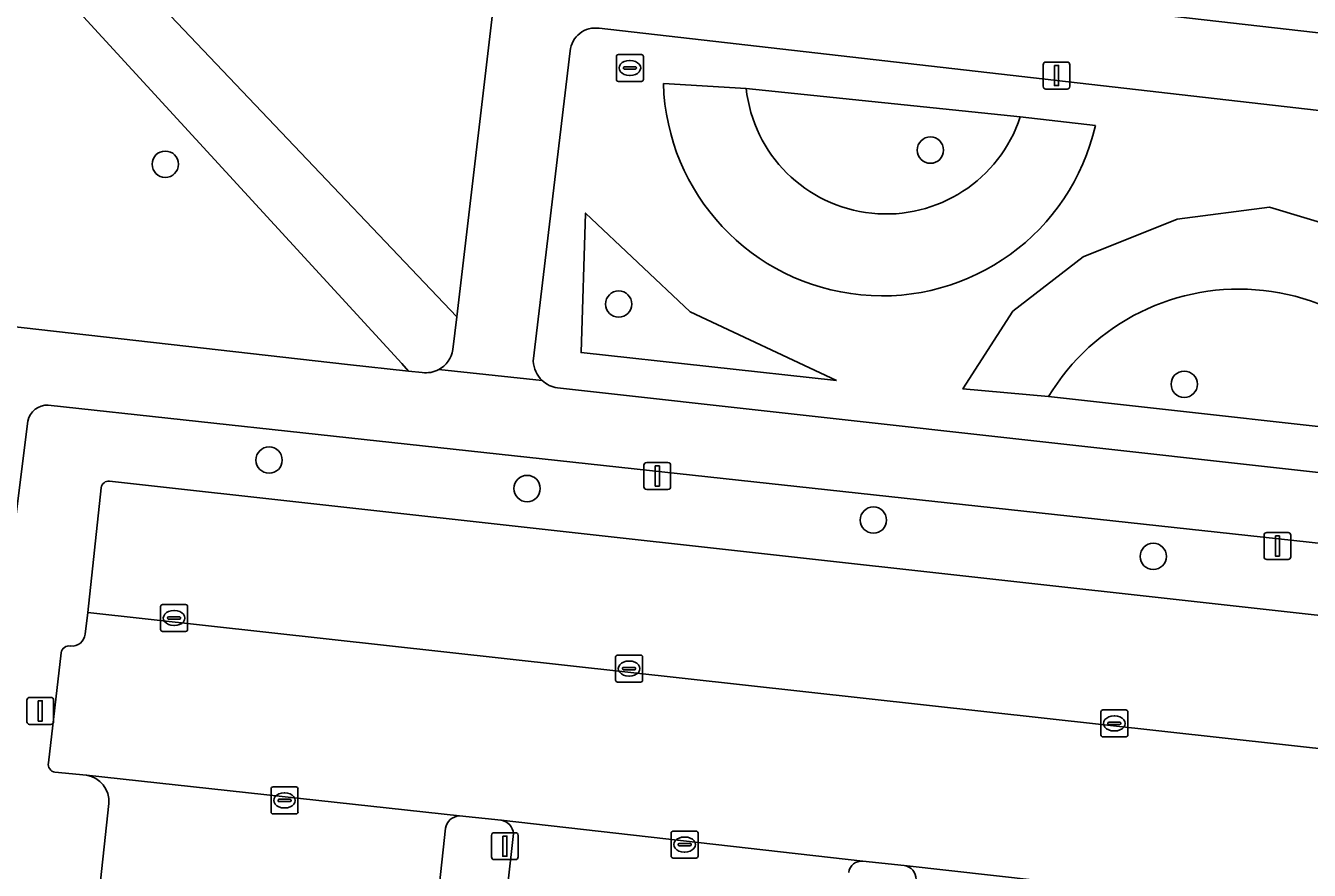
# Model space of a CAD drawing. Extents: x 161928 to 163071, y 386474 to 387428.
# Drawn here: x 162013.21 to 162060.84, y 386808.82 to 386840.15 of the extents above; entities that cross this region are included whole.
import ezdxf

# ---------------------------------------------------------------- set-up
doc = ezdxf.new("R2010")
doc.units = 0
for name, color, linetype in [('IMGEO_Berm_groen', 7, 'Continuous'), ('IMGEO_Boom', 7, 'Continuous'), ('IMGEO_Erf', 7, 'Continuous'), ('IMGEO_Groenvoorziening', 7, 'Continuous'), ('IMGEO_Kolk', 7, 'Continuous'), ('IMGEO_Lichtmast', 7, 'Continuous'), ('IMGEO_Parkeervlak_open', 7, 'Continuous'), ('IMGEO_Rijbaan_lokaal_open', 7, 'Continuous'), ('IMGEO_Rioolput', 7, 'Continuous'), ('IMGEO_Voetpad_halfverhard', 7, 'Continuous'), ('IMGEO_Voetpad_open', 7, 'Continuous')]:
    doc.layers.add(name, color=color, linetype=linetype)

msp = doc.modelspace()

# ---------------------------------------------------------------- linework, layer by layer
at = {"layer": 'IMGEO_Berm_groen'}
msp.add_lwpolyline([(162007.001, 386808.617), (162009.798, 386829.325), (162011.288, 386829.156), (162025.147, 386827.584), (162027.41, 386827.342), (162027.164, 386827.616), (162006.585, 386850.029), (162002.297, 386812.306), (162002.098, 386811.715), (162001.675, 386811.257), (162001.103, 386811.01), (162000.556, 386811.002), (162000, 386811.097), (161997.805, 386811.468), (161997.351, 386811.633), (161996.935, 386812.01), (161996.708, 386812.525), (161996.688, 386812.947), (162000, 386843.129), (162001.037, 386852.578), (162009.993, 386934.207), (162013.802, 386935.451), (162016.4, 386959.004)], dxfattribs=at)
at = {"layer": 'IMGEO_Boom'}
for centre in [(162046.778, 386835.537), (162018.391, 386835.013), (162035.212, 386829.827), (162056.197, 386826.85), (162022.241, 386824.039), (162031.814, 386822.983), (162044.663, 386821.813), (162055.048, 386820.465)]:
    msp.add_circle(centre, 0.489, dxfattribs=at)
at = {"layer": 'IMGEO_Erf'}
msp.add_lwpolyline([(162074.116, 386863.024), (162072.637, 386863.4), (162068.418, 386863.866), (162068.094, 386861.02), (162063.113, 386861.587), (162058.73, 386862.086), (162059.054, 386864.932), (162056.402, 386865.226), (162056.092, 386862.406), (162051.096, 386862.955), (162046.702, 386863.437), (162047.012, 386866.257), (162044.442, 386866.531), (162044.134, 386863.731), (162039.159, 386864.277), (162034.781, 386864.758), (162035.089, 386867.558), (162033.572, 386867.709), (162033.74, 386869.218), (162032.12, 386869.403), (162029.159, 386843.54), (162030.856, 386843.347), (162071.281, 386838.739)], dxfattribs=at)
at = {"layer": 'IMGEO_Groenvoorziening'}
for points in [[(162029.099, 386926.127), (162033.315, 386926.597), (162033.962, 386927.041), (162034.191, 386927.676), (162035.618, 386936.278), (162020.125, 386938.156), (162016.088, 386937.775), (162006.75, 386852.96), (162029.204, 386829.355), (162030.781, 386842.708), (162030.856, 386843.347), (162029.159, 386843.54), (162024.396, 386843.826), (162025.973, 386854.444), (162024.437, 386856.286), (162022.038, 386857.975)], [(162069.211, 386824.461), (162066.065, 386824.742), (162051.161, 386826.393), (162047.983, 386826.676), (162049.842, 386829.558), (162052.445, 386831.584), (162055.939, 386832.978), (162059.359, 386833.42), (162062.03, 386832.614), (162065.483, 386830.19), (162068.07, 386827.296)], [(162043.29, 386826.985), (162037.862, 386829.533), (162033.987, 386833.202), (162033.817, 386828.024)], [(162043.29, 386826.985), (162033.817, 386828.024), (162033.987, 386833.202), (162037.862, 386829.533)]]:
    msp.add_lwpolyline(points, close=True, dxfattribs=at)
for points in [[(162070.939, 386835.89), (162034.487, 386840.058)], [(162033.411, 386839.215), (162032.043, 386827.709)], [(162039.941, 386837.825), (162036.873, 386838.005)], [(162036.873, 386838.005), (162039.941, 386837.825), (162050.111, 386836.767), (162052.899, 386836.454)], [(162050.111, 386836.767), (162039.941, 386837.825)], [(162052.899, 386836.454), (162050.111, 386836.767)], [(162066.065, 386824.742), (162069.211, 386824.461), (162068.07, 386827.296), (162065.483, 386830.19), (162062.03, 386832.614), (162059.359, 386833.42), (162055.939, 386832.978), (162052.445, 386831.584), (162049.842, 386829.558), (162047.983, 386826.676), (162051.161, 386826.393)], [(162032.939, 386826.717), (162069.513, 386822.645)], [(162051.161, 386826.393), (162066.065, 386824.742)], [(162074.154, 386819.542), (162014.05, 386826.075)], [(162013.294, 386825.483), (162010.901, 386806.52)], [(162015.412, 386817.578), (162015.511, 386818.388), (162016.013, 386823.011)], [(162016.322, 386823.254), (162073.29, 386816.941)], [(162014.052, 386812.804), (162014.522, 386816.887)], [(162015.464, 386812.349), (162014.294, 386812.462)], [(162015.903, 386807.622), (162016.297, 386811.299)]]:
    msp.add_lwpolyline(points, dxfattribs=at)
for centre, radius, start, end in [((162034.345, 386839.131), 0.937, 81.2732, 174.8812), ((162044.984, 386838.245), 8.115, 181.6974, 347.2469), ((162044.984, 386838.245), 8.115, 181.6974, 347.2469), ((162045.141, 386838.398), 5.231, 186.2842, 341.8374), ((162045.141, 386838.398), 5.231, 186.2842, 341.8374), ((162058.231, 386822.121), 8.261, 18.501, 148.8566), ((162058.231, 386822.121), 8.261, 18.501, 148.8566), ((162033.091, 386827.757), 1.049, 182.6263, 226.6595), ((162033.093, 386827.754), 1.049, 226.4639, 261.5413), ((162014.009, 386825.349), 0.727, 86.7454, 169.3814), ((162016.286, 386822.982), 0.275, 82.4686, 173.895), ((162014.935, 386817.617), 0.479, 263.2251, 355.3654), ((162014.822, 386816.842), 0.304, 79.4734, 171.541), ((162014.338, 386812.75), 0.291, 169.3263, 261.2404), ((162015.303, 386811.366), 0.996, 356.1599, 80.6924)]:
    msp.add_arc(centre, radius, start, end, dxfattribs=at)
at = {"layer": 'IMGEO_Kolk'}
for p, q in [((162018.217, 386817.754), (162018.217, 386818.606)), ((162018.292, 386818.68), (162019.144, 386818.68)), ((162019.218, 386818.606), (162019.218, 386817.754)), ((162018.476, 386818.174), (162018.476, 386818.186)), ((162018.914, 386818.137), (162018.516, 386818.137)), ((162018.519, 386818.223), (162018.917, 386818.223)), ((162018.705, 386818.46), (162018.73, 386818.46)), ((162018.96, 386818.186), (162018.96, 386818.174)), ((162019.144, 386817.68), (162018.292, 386817.68)), ((162018.728, 386817.9), (162018.703, 386817.9)), ((162035.099, 386815.878), (162035.099, 386816.73)), ((162035.174, 386816.804), (162036.026, 386816.804)), ((162036.1, 386816.73), (162036.1, 386815.878)), ((162035.358, 386816.298), (162035.358, 386816.31)), ((162035.796, 386816.261), (162035.398, 386816.261)), ((162035.401, 386816.347), (162035.799, 386816.347)), ((162035.587, 386816.584), (162035.612, 386816.584)), ((162035.842, 386816.31), (162035.842, 386816.298)), ((162036.026, 386815.804), (162035.174, 386815.804)), ((162035.61, 386816.024), (162035.585, 386816.024)), ((162053.104, 386813.843), (162053.104, 386814.695)), ((162053.179, 386814.769), (162054.031, 386814.769)), ((162054.105, 386814.695), (162054.105, 386813.843)), ((162053.363, 386814.263), (162053.363, 386814.275)), ((162053.801, 386814.226), (162053.403, 386814.226)), ((162053.406, 386814.312), (162053.804, 386814.312)), ((162053.592, 386814.549), (162053.617, 386814.549)), ((162053.847, 386814.275), (162053.847, 386814.263)), ((162054.031, 386813.769), (162053.179, 386813.769)), ((162053.615, 386813.989), (162053.59, 386813.989)), ((162022.313, 386810.986), (162022.313, 386811.838)), ((162022.388, 386811.912), (162023.24, 386811.912)), ((162023.314, 386811.838), (162023.314, 386810.986)), ((162022.572, 386811.406), (162022.572, 386811.418)), ((162023.01, 386811.369), (162022.612, 386811.369)), ((162022.615, 386811.455), (162023.013, 386811.455)), ((162022.801, 386811.692), (162022.826, 386811.692)), ((162023.056, 386811.418), (162023.056, 386811.406)), ((162023.24, 386810.912), (162022.388, 386810.912)), ((162022.824, 386811.132), (162022.799, 386811.132)), ((162037.158, 386809.348), (162037.158, 386810.2)), ((162037.233, 386810.274), (162038.085, 386810.274)), ((162037.646, 386810.054), (162037.671, 386810.054)), ((162038.159, 386810.2), (162038.159, 386809.348)), ((162037.417, 386809.768), (162037.417, 386809.78)), ((162037.855, 386809.731), (162037.457, 386809.731)), ((162037.46, 386809.817), (162037.858, 386809.817)), ((162037.669, 386809.494), (162037.644, 386809.494)), ((162037.901, 386809.78), (162037.901, 386809.768)), ((162038.085, 386809.274), (162037.233, 386809.274))]:
    msp.add_line(p, q, dxfattribs=at)
for points in [[(162018.217, 386817.754), (162018.217, 386818.606)], [(162018.292, 386818.68), (162019.144, 386818.68)], [(162019.218, 386818.606), (162019.218, 386817.754)], [(162019.144, 386817.68), (162018.292, 386817.68)], [(162035.099, 386815.878), (162035.099, 386816.73)], [(162035.174, 386816.804), (162036.026, 386816.804)], [(162036.1, 386816.73), (162036.1, 386815.878)], [(162036.026, 386815.804), (162035.174, 386815.804)], [(162053.104, 386813.843), (162053.104, 386814.695)], [(162053.179, 386814.769), (162054.031, 386814.769)], [(162054.105, 386814.695), (162054.105, 386813.843)], [(162054.031, 386813.769), (162053.179, 386813.769)], [(162022.313, 386810.986), (162022.313, 386811.838)], [(162022.388, 386811.912), (162023.24, 386811.912)], [(162023.314, 386811.838), (162023.314, 386810.986)], [(162023.24, 386810.912), (162022.388, 386810.912)], [(162037.158, 386809.348), (162037.158, 386810.2)], [(162037.233, 386810.274), (162038.085, 386810.274)], [(162038.159, 386810.2), (162038.159, 386809.348)], [(162038.085, 386809.274), (162037.233, 386809.274)]]:
    msp.add_lwpolyline(points, dxfattribs=at)
for centre, radius, start, end in [((162018.294, 386818.604), 0.0765, 91.552, 178.448), ((162018.294, 386818.604), 0.0765, 91.552, 178.448), ((162019.142, 386818.604), 0.0765, 1.552, 88.448), ((162019.142, 386818.604), 0.0765, 1.552, 88.448), ((162018.516, 386818.183), 0.0403, 85.8775, 175.7526), ((162018.513, 386818.173), 0.0366, 178.938, 274.7102), ((162018.917, 386818.18), 0.043, 264.8664, 352.4533), ((162018.921, 386818.185), 0.0386, 1.7309, 96.639), ((162018.294, 386817.756), 0.0765, 181.552, 268.448), ((162018.294, 386817.756), 0.0765, 181.552, 268.448), ((162019.142, 386817.756), 0.0765, 271.552, 358.448), ((162019.142, 386817.756), 0.0765, 271.552, 358.448), ((162035.176, 386816.728), 0.0765, 91.552, 178.448), ((162035.176, 386816.728), 0.0765, 91.552, 178.448), ((162036.024, 386816.728), 0.0765, 1.552, 88.448), ((162036.024, 386816.728), 0.0765, 1.552, 88.448), ((162035.398, 386816.307), 0.0403, 85.8775, 175.7526), ((162035.395, 386816.297), 0.0366, 178.938, 274.7102), ((162035.799, 386816.304), 0.043, 264.8664, 352.4533), ((162035.803, 386816.309), 0.0386, 1.7309, 96.639), ((162035.176, 386815.88), 0.0765, 181.552, 268.448), ((162035.176, 386815.88), 0.0765, 181.552, 268.448), ((162036.024, 386815.88), 0.0765, 271.552, 358.448), ((162036.024, 386815.88), 0.0765, 271.552, 358.448), ((162053.181, 386814.693), 0.0765, 91.552, 178.448), ((162053.181, 386814.693), 0.0765, 91.552, 178.448), ((162054.029, 386814.693), 0.0765, 1.552, 88.448), ((162054.029, 386814.693), 0.0765, 1.552, 88.448), ((162053.403, 386814.272), 0.0403, 85.8775, 175.7526), ((162053.4, 386814.262), 0.0366, 178.938, 274.7102), ((162053.804, 386814.269), 0.043, 264.8664, 352.4533), ((162053.808, 386814.274), 0.0386, 1.7309, 96.639), ((162053.181, 386813.845), 0.0765, 181.552, 268.448), ((162053.181, 386813.845), 0.0765, 181.552, 268.448), ((162054.029, 386813.845), 0.0765, 271.552, 358.448), ((162054.029, 386813.845), 0.0765, 271.552, 358.448), ((162022.39, 386811.836), 0.0765, 91.552, 178.448), ((162022.39, 386811.836), 0.0765, 91.552, 178.448), ((162023.238, 386811.836), 0.0765, 1.552, 88.448), ((162023.238, 386811.836), 0.0765, 1.552, 88.448), ((162022.612, 386811.415), 0.0403, 85.8775, 175.7526), ((162022.609, 386811.405), 0.0366, 178.938, 274.7102), ((162023.013, 386811.412), 0.043, 264.8664, 352.4533), ((162023.017, 386811.417), 0.0386, 1.7309, 96.639), ((162022.39, 386810.988), 0.0765, 181.552, 268.448), ((162022.39, 386810.988), 0.0765, 181.552, 268.448), ((162023.238, 386810.988), 0.0765, 271.552, 358.448), ((162023.238, 386810.988), 0.0765, 271.552, 358.448), ((162037.235, 386810.198), 0.0765, 91.552, 178.448), ((162037.235, 386810.198), 0.0765, 91.552, 178.448), ((162038.083, 386810.198), 0.0765, 1.552, 88.448), ((162038.083, 386810.198), 0.0765, 1.552, 88.448), ((162037.457, 386809.777), 0.0403, 85.8775, 175.7526), ((162037.454, 386809.767), 0.0366, 178.938, 274.7102), ((162037.858, 386809.774), 0.043, 264.8664, 352.4533), ((162037.862, 386809.779), 0.0386, 1.7309, 96.639), ((162037.235, 386809.35), 0.0765, 181.552, 268.448), ((162037.235, 386809.35), 0.0765, 181.552, 268.448), ((162038.083, 386809.35), 0.0765, 271.552, 358.448), ((162038.083, 386809.35), 0.0765, 271.552, 358.448)]:
    msp.add_arc(centre, radius, start, end, dxfattribs=at)
for centre, major_axis, ratio, start_param, end_param in [((162018.704, 386818.18), (-0.387, 0.002), 0.722429, 4.712389, 7.853982), ((162018.729, 386818.18), (-0.39, 0.002), 0.717154, 1.570796, 4.712389), ((162035.586, 386816.304), (-0.387, 0.002), 0.722429, 4.712389, 7.853982), ((162035.611, 386816.304), (-0.39, 0.002), 0.717154, 1.570796, 4.712389), ((162053.591, 386814.269), (-0.387, 0.002), 0.722429, 4.712389, 7.853982), ((162053.616, 386814.269), (-0.39, 0.002), 0.717154, 1.570796, 4.712389), ((162022.8, 386811.412), (-0.387, 0.002), 0.722429, 4.712389, 7.853982), ((162022.825, 386811.412), (-0.39, 0.002), 0.717154, 1.570796, 4.712389), ((162037.645, 386809.774), (-0.387, 0.002), 0.722429, 4.712389, 7.853982), ((162037.67, 386809.774), (-0.39, 0.002), 0.717154, 1.570796, 4.712389)]:
    msp.add_ellipse(centre, major_axis=major_axis, ratio=ratio, start_param=start_param, end_param=end_param, dxfattribs=at)
at = {"layer": 'IMGEO_Lichtmast'}
for p, q in [((162050.962, 386837.904), (162050.962, 386838.704)), ((162050.962, 386838.704), (162050.962, 386837.904)), ((162051.062, 386838.804), (162051.852, 386838.804)), ((162051.852, 386838.804), (162051.062, 386838.804)), ((162051.952, 386838.704), (162051.952, 386837.904)), ((162051.952, 386837.904), (162051.952, 386838.704)), ((162051.852, 386837.804), (162051.062, 386837.804)), ((162051.062, 386837.804), (162051.852, 386837.804)), ((162036.151, 386823.048), (162036.151, 386823.848)), ((162036.151, 386823.848), (162036.151, 386823.048)), ((162036.251, 386823.948), (162037.041, 386823.948)), ((162037.041, 386823.948), (162036.251, 386823.948)), ((162037.141, 386823.848), (162037.141, 386823.048)), ((162037.141, 386823.048), (162037.141, 386823.848)), ((162037.041, 386822.948), (162036.251, 386822.948)), ((162036.251, 386822.948), (162037.041, 386822.948)), ((162059.158, 386820.451), (162059.158, 386821.251)), ((162059.158, 386821.251), (162059.158, 386820.451)), ((162059.258, 386821.351), (162060.048, 386821.351)), ((162060.048, 386821.351), (162059.258, 386821.351)), ((162060.148, 386821.251), (162060.148, 386820.451)), ((162060.148, 386820.451), (162060.148, 386821.251)), ((162060.048, 386820.351), (162059.258, 386820.351)), ((162059.258, 386820.351), (162060.048, 386820.351)), ((162013.356, 386815.233), (162014.146, 386815.233)), ((162014.146, 386815.233), (162013.356, 386815.233)), ((162013.256, 386814.333), (162013.256, 386815.133)), ((162013.256, 386815.133), (162013.256, 386814.333)), ((162014.246, 386815.133), (162014.246, 386814.333)), ((162014.246, 386814.333), (162014.246, 386815.133)), ((162014.146, 386814.233), (162013.356, 386814.233)), ((162013.356, 386814.233), (162014.146, 386814.233)), ((162030.494, 386809.316), (162030.494, 386810.116)), ((162030.494, 386810.116), (162030.494, 386809.316)), ((162030.594, 386810.216), (162031.384, 386810.216)), ((162031.384, 386810.216), (162030.594, 386810.216)), ((162031.484, 386810.116), (162031.484, 386809.316)), ((162031.484, 386809.316), (162031.484, 386810.116)), ((162031.384, 386809.216), (162030.594, 386809.216)), ((162030.594, 386809.216), (162031.384, 386809.216))]:
    msp.add_line(p, q, dxfattribs=at)
for points in [[(162051.382, 386838.679), (162051.532, 386838.679), (162051.532, 386837.929), (162051.382, 386837.929), (162051.382, 386838.679)], [(162036.571, 386823.823), (162036.721, 386823.823), (162036.721, 386823.073), (162036.571, 386823.073), (162036.571, 386823.823)], [(162059.578, 386821.226), (162059.728, 386821.226), (162059.728, 386820.476), (162059.578, 386820.476), (162059.578, 386821.226)], [(162013.676, 386815.108), (162013.826, 386815.108), (162013.826, 386814.358), (162013.676, 386814.358), (162013.676, 386815.108)], [(162030.914, 386810.091), (162031.064, 386810.091), (162031.064, 386809.341), (162030.914, 386809.341), (162030.914, 386810.091)]]:
    msp.add_lwpolyline(points, dxfattribs=at)
for centre, start, end in [((162051.062, 386838.704), 90, 180), ((162051.062, 386838.704), 90, 180), ((162051.852, 386838.704), 0, 90), ((162051.852, 386838.704), 360, 90), ((162051.062, 386837.904), 180, 270), ((162051.062, 386837.904), 180, 270), ((162051.852, 386837.904), 270, 0), ((162051.852, 386837.904), 270, 0), ((162036.251, 386823.848), 90, 180), ((162036.251, 386823.848), 90, 180), ((162037.041, 386823.848), 0, 90), ((162037.041, 386823.848), 360, 90), ((162036.251, 386823.048), 180, 270), ((162036.251, 386823.048), 180, 270), ((162037.041, 386823.048), 270, 0), ((162037.041, 386823.048), 270, 0), ((162059.258, 386821.251), 90, 180), ((162059.258, 386821.251), 90, 180), ((162060.048, 386821.251), 0, 90), ((162060.048, 386821.251), 360, 90), ((162059.258, 386820.451), 180, 270), ((162059.258, 386820.451), 180, 270), ((162060.048, 386820.451), 270, 0), ((162060.048, 386820.451), 270, 0), ((162013.356, 386815.133), 90, 180), ((162013.356, 386815.133), 90, 180), ((162014.146, 386815.133), 0, 90), ((162014.146, 386815.133), 360, 90), ((162013.356, 386814.333), 180, 270), ((162013.356, 386814.333), 180, 270), ((162014.146, 386814.333), 270, 0), ((162014.146, 386814.333), 270, 0), ((162030.594, 386810.116), 90, 180), ((162030.594, 386810.116), 90, 180), ((162031.384, 386810.116), 0, 90), ((162031.384, 386810.116), 360, 90), ((162030.594, 386809.316), 180, 270), ((162030.594, 386809.316), 180, 270), ((162031.384, 386809.316), 270, 0), ((162031.384, 386809.316), 270, 0)]:
    msp.add_arc(centre, 0.1, start, end, dxfattribs=at)
at = {"layer": 'IMGEO_Parkeervlak_open'}
for points in [[(162016.013, 386823.011), (162015.511, 386818.388)], [(162073.29, 386816.941), (162016.322, 386823.254)], [(162015.511, 386818.388), (162073.168, 386812.012), (162073.431, 386811.984)], [(162029.305, 386810.835), (162015.464, 386812.349)], [(162016.297, 386811.299), (162015.903, 386807.622)], [(162044.275, 386809.156), (162030.854, 386810.676)], [(162028.339, 386806.25), (162028.786, 386810.378)], [(162031.308, 386810.179), (162030.839, 386805.986)], [(162059.177, 386807.503), (162045.806, 386809.001)]]:
    msp.add_lwpolyline(points, dxfattribs=at)
for centre, radius, start, end in [((162016.286, 386822.982), 0.275, 82.4686, 173.895), ((162015.303, 386811.366), 0.996, 356.1599, 80.6924), ((162029.324, 386810.29), 0.545, 92.02, 170.7104), ((162030.775, 386810.148), 0.534, 3.3362, 81.486), ((162044.231, 386808.667), 0.491, 84.8045, 171.0205), ((162045.736, 386808.497), 0.509, 358.6096, 82.0421)]:
    msp.add_arc(centre, radius, start, end, dxfattribs=at)
at = {"layer": 'IMGEO_Rijbaan_lokaal_open'}
for points in [[(162015.511, 386818.388), (162015.412, 386817.578)], [(162070.647, 386806.188), (162072.483, 386806.007), (162073.168, 386812.012), (162015.511, 386818.388)], [(162014.522, 386816.887), (162014.052, 386812.804)], [(162014.294, 386812.462), (162015.464, 386812.349), (162029.305, 386810.835), (162030.854, 386810.676), (162044.275, 386809.156), (162045.806, 386809.001), (162059.177, 386807.503), (162062.189, 386807.174)]]:
    msp.add_lwpolyline(points, dxfattribs=at)
for centre, radius, start, end in [((162014.935, 386817.617), 0.479, 263.2251, 355.3654), ((162014.822, 386816.842), 0.304, 79.4734, 171.541), ((162014.338, 386812.75), 0.291, 169.3263, 261.2404)]:
    msp.add_arc(centre, radius, start, end, dxfattribs=at)
at = {"layer": 'IMGEO_Rioolput'}
for p, q in [((162035.127, 386838.158), (162035.127, 386839.01)), ((162035.202, 386839.084), (162036.054, 386839.084)), ((162036.128, 386839.01), (162036.128, 386838.158)), ((162035.386, 386838.578), (162035.386, 386838.59)), ((162035.824, 386838.541), (162035.426, 386838.541)), ((162035.429, 386838.627), (162035.827, 386838.627)), ((162035.615, 386838.864), (162035.64, 386838.864)), ((162035.87, 386838.59), (162035.87, 386838.578)), ((162036.054, 386838.084), (162035.202, 386838.084)), ((162035.638, 386838.304), (162035.613, 386838.304))]:
    msp.add_line(p, q, dxfattribs=at)
for points in [[(162035.127, 386838.158), (162035.127, 386839.01)], [(162035.202, 386839.084), (162036.054, 386839.084)], [(162036.128, 386839.01), (162036.128, 386838.158)], [(162036.054, 386838.084), (162035.202, 386838.084)]]:
    msp.add_lwpolyline(points, dxfattribs=at)
for centre, radius, start, end in [((162035.204, 386839.008), 0.0765, 91.552, 178.448), ((162035.204, 386839.008), 0.0765, 91.552, 178.448), ((162036.052, 386839.008), 0.0765, 1.552, 88.448), ((162036.052, 386839.008), 0.0765, 1.552, 88.448), ((162035.426, 386838.587), 0.0403, 85.8775, 175.7526), ((162035.423, 386838.577), 0.0366, 178.938, 274.7102), ((162035.827, 386838.584), 0.043, 264.8664, 352.4533), ((162035.831, 386838.589), 0.0386, 1.7309, 96.639), ((162035.204, 386838.16), 0.0765, 181.552, 268.448), ((162035.204, 386838.16), 0.0765, 181.552, 268.448), ((162036.052, 386838.16), 0.0765, 271.552, 358.448), ((162036.052, 386838.16), 0.0765, 271.552, 358.448)]:
    msp.add_arc(centre, radius, start, end, dxfattribs=at)
for centre, major_axis, ratio, start_param, end_param in [((162035.614, 386838.584), (-0.387, 0.002), 0.722429, 4.712389, 7.853982), ((162035.639, 386838.584), (-0.39, 0.002), 0.717154, 1.570796, 4.712389)]:
    msp.add_ellipse(centre, major_axis=major_axis, ratio=ratio, start_param=start_param, end_param=end_param, dxfattribs=at)
at = {"layer": 'IMGEO_Voetpad_halfverhard'}
for points in [[(162044.069, 387170.473), (162047.073, 387170.133), (162047.318, 387172.22), (162042.319, 387172.747), (162030.057, 387064.33), (162028.163, 387047.587), (162025.849, 387045.062), (162025.792, 387044.539), (162020.901, 387000), (162016.4, 386959.004), (162013.802, 386935.451), (162004.617, 386852.173), (162006.585, 386850.029), (162027.164, 386827.616), (162027.41, 386827.342), (162027.927, 386827.286)], [(162029.06, 386828.137), (162029.204, 386829.355), (162006.75, 386852.96), (162016.088, 386937.775), (162016.546, 386941.814), (162022.876, 387000), (162027.624, 387041.734), (162029.975, 387044.666), (162030.117, 387046.418), (162030.578, 387050.379), (162044.069, 387170.473)]]:
    msp.add_lwpolyline(points, dxfattribs=at)
for centre, start, end in [((162028.063, 386828.284), 297.8745, 351.6057), ((162028.064, 386828.285), 262.1991, 297.7953)]:
    msp.add_arc(centre, 1.008, start, end, dxfattribs=at)
at = {"layer": 'IMGEO_Voetpad_open'}
for points in [[(162030.856, 386843.347), (162030.781, 386842.708), (162029.204, 386829.355), (162029.06, 386828.137)], [(162034.487, 386840.058), (162070.939, 386835.89), (162071.281, 386838.739), (162030.856, 386843.347)], [(162032.043, 386827.709), (162033.411, 386839.215)], [(162027.927, 386827.286), (162027.41, 386827.342), (162025.147, 386827.584), (162011.288, 386829.156), (162009.031, 386809.044), (162008.959, 386808.465)], [(162028.534, 386827.393), (162032.371, 386826.994)], [(162032.371, 386826.994), (162028.534, 386827.393)], [(162069.513, 386822.645), (162032.939, 386826.717)], [(162014.05, 386826.075), (162074.154, 386819.542)], [(162010.901, 386806.52), (162013.294, 386825.483)], [(162030.854, 386810.676), (162029.305, 386810.835)], [(162028.786, 386810.378), (162028.339, 386806.25)], [(162030.839, 386805.986), (162031.308, 386810.179)], [(162045.806, 386809.001), (162044.275, 386809.156)]]:
    msp.add_lwpolyline(points, dxfattribs=at)
for centre, radius, start, end in [((162034.345, 386839.131), 0.937, 81.2732, 174.8812), ((162028.063, 386828.284), 1.008, 297.8745, 351.6057), ((162033.091, 386827.757), 1.049, 182.6263, 226.6595), ((162028.064, 386828.285), 1.008, 262.1991, 297.7953), ((162033.093, 386827.754), 1.049, 226.4639, 261.5413), ((162014.009, 386825.349), 0.727, 86.7454, 169.3814), ((162029.324, 386810.29), 0.545, 92.02, 170.7104), ((162030.775, 386810.148), 0.534, 3.3362, 81.486), ((162044.231, 386808.667), 0.491, 84.8045, 171.0205), ((162045.736, 386808.497), 0.509, 358.6096, 82.0421)]:
    msp.add_arc(centre, radius, start, end, dxfattribs=at)

doc.saveas('drawing.dxf')
